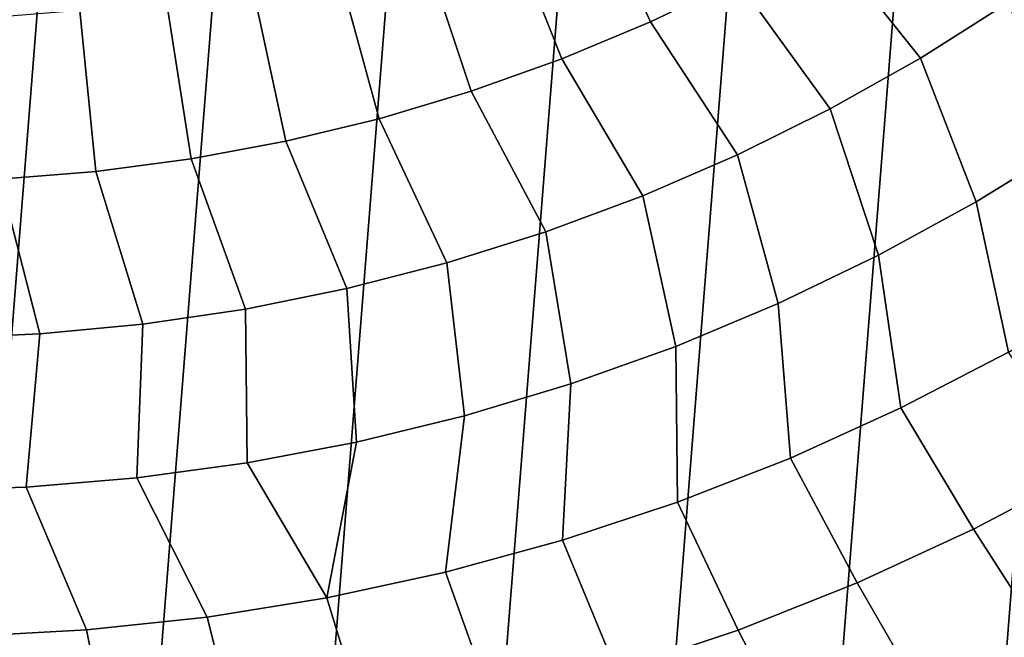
# Model space of a CAD drawing. Header units: metres. Extents: x -167 to 28, y -27 to 27.
# Tile 253 of 303: x 0.93 to 8.89, y -18.43 to -13.43. Entities that reach past the tile are written whole.
import ezdxf

# ---------------------------------------------------------------- set-up
doc = ezdxf.new("R2010")
doc.units = ezdxf.units.M
doc.layers.add('solid_12_065_021_XXX', color=7, linetype='CONTINUOUS')

msp = doc.modelspace()

# ---------------------------------------------------------------- linework, layer by layer
at = {"layer": 'solid_12_065_021_XXX'}
for points in [[(-4.207098, -26.262609, 0.2), (-0.022623, 26.597439, 0.2), (1.392003, 26.561003, 0.2), (-2.802653, -26.449375, 0.2)], [(2.802653, 26.449375, 0.2), (-1.392003, -26.561003, 0.2), (-2.802653, -26.449375, 0.2), (1.392003, 26.561003, 0.2)], [(4.207098, 26.262609, 0.2), (0.022623, -26.597439, 0.2), (-1.392003, -26.561003, 0.2), (2.802653, 26.449375, 0.2)], [(5.599999, 26.00124, 0.2), (1.438912, -26.558498, 0.2), (0.022623, -26.597439, 0.2), (4.207098, 26.262609, 0.2)], [(6.976521, 25.666178, 0.2), (2.851502, -26.444155, 0.2), (1.438912, -26.558498, 0.2), (5.599999, 26.00124, 0.2)], [(8.333064, 25.258354, 0.2), (4.255505, -26.254814, 0.2), (2.851502, -26.444155, 0.2), (6.976521, 25.666178, 0.2)], [(9.666076, 24.778851, 0.2), (5.647253, -25.991018, 0.2), (4.255505, -26.254814, 0.2), (8.333064, 25.258354, 0.2)], [(10.971596, 24.229086, 0.2), (7.02309, -25.653473, 0.2), (5.647253, -25.991018, 0.2), (9.666076, 24.778851, 0.2)], [(12.24579, 23.610701, 0.2), (8.378925, -25.243179, 0.2), (7.02309, -25.653473, 0.2), (10.971596, 24.229086, 0.2)], [(13.485169, 22.925415, 0.2), (9.71078, -24.761368, 0.2), (8.378925, -25.243179, 0.2), (12.24579, 23.610701, 0.2)], [(6.733634, -13.109912, 140.70462), (6.119423, -11.954565, 141.415771), (5.483604, -12.259243, 141.415771), (6.032579, -13.446918, 140.70462)], [(6.032579, -13.446918, 140.70462), (5.483604, -12.259243, 141.415771), (4.832672, -12.530133, 141.415771), (5.31472, -13.746468, 140.70462)], [(8.92247, -13.291854, 139.928345), (8.077573, -12.327385, 140.70462), (7.415932, -12.736387, 140.70462), (8.215628, -13.73999, 139.928345)], [(5.31472, -13.746468, 140.70462), (4.832672, -12.530133, 141.415771), (4.16842, -12.766489, 141.415771), (4.582056, -14.007726, 140.70462)], [(8.215628, -13.73999, 139.928345), (7.415932, -12.736387, 140.70462), (6.733634, -13.109912, 140.70462), (7.486331, -14.150574, 139.928345)], [(4.582056, -14.007726, 140.70462), (4.16842, -12.766489, 141.415771), (3.492679, -12.967658, 141.415771), (3.836629, -14.229964, 140.70462)], [(3.080515, -14.412565, 140.70462), (3.836629, -14.229964, 140.70462), (3.492679, -12.967658, 141.415771), (2.807312, -13.133086, 141.415771)], [(2.31582, -14.555019, 140.70462), (3.080515, -14.412565, 140.70462), (2.807312, -13.133086, 141.415771), (2.114208, -13.262319, 141.415771)], [(7.486331, -14.150574, 139.928345), (6.733634, -13.109912, 140.70462), (6.032579, -13.446918, 140.70462), (6.736572, -14.522482, 139.928345)], [(1.544675, -14.65693, 140.70462), (2.31582, -14.555019, 140.70462), (2.114208, -13.262319, 141.415771), (1.415276, -13.354998, 141.415771)], [(8.665976, -14.902303, 139.088928), (9.431774, -14.42981, 139.088928), (8.92247, -13.291854, 139.928345), (8.215628, -13.73999, 139.928345)], [(0.769226, -14.718013, 140.70462), (1.544675, -14.65693, 140.70462), (1.415276, -13.354998, 141.415771), (0.712444, -13.410869, 141.415771)], [(6.736572, -14.522482, 139.928345), (6.032579, -13.446918, 140.70462), (5.31472, -13.746468, 140.70462), (5.968402, -14.854698, 139.928345)], [(5.968402, -14.854698, 139.928345), (5.31472, -13.746468, 140.70462), (4.582056, -14.007726, 140.70462), (5.18392, -15.146315, 139.928345)], [(7.876566, -15.334193, 139.088928), (8.665976, -14.902303, 139.088928), (8.215628, -13.73999, 139.928345), (7.486331, -14.150574, 139.928345)], [(5.18392, -15.146315, 139.928345), (4.582056, -14.007726, 140.70462), (3.836629, -14.229964, 140.70462), (4.385269, -15.396535, 139.928345)], [(7.065696, -15.724303, 139.088928), (7.876566, -15.334193, 139.088928), (7.486331, -14.150574, 139.928345), (6.736572, -14.522482, 139.928345)], [(4.385269, -15.396535, 139.928345), (3.836629, -14.229964, 140.70462), (3.080515, -14.412565, 140.70462), (3.574633, -15.604674, 139.928345)], [(3.574633, -15.604674, 139.928345), (3.080515, -14.412565, 140.70462), (2.31582, -14.555019, 140.70462), (2.754227, -15.770165, 139.928345)], [(8.92801, -16.117302, 138.188522), (9.773144, -15.619296, 138.188522), (9.431774, -14.42981, 139.088928), (8.665976, -14.902303, 139.088928)], [(2.754227, -15.770165, 139.928345), (2.31582, -14.555019, 140.70462), (1.544675, -14.65693, 140.70462), (1.926294, -15.892553, 139.928345)], [(6.235575, -16.071571, 139.088928), (7.065696, -15.724303, 139.088928), (6.736572, -14.522482, 139.928345), (5.968402, -14.854698, 139.928345)], [(1.093095, -15.971506, 139.928345), (0.769226, -14.718013, 140.70462), (-0.008365, -14.738098, 140.70462), (0.256909, -16.006807, 139.928345)], [(1.926294, -15.892553, 139.928345), (1.544675, -14.65693, 140.70462), (0.769226, -14.718013, 140.70462), (1.093095, -15.971506, 139.928345)], [(5.388463, -16.37505, 139.088928), (6.235575, -16.071571, 139.088928), (5.968402, -14.854698, 139.928345), (5.18392, -15.146315, 139.928345)], [(8.05757, -16.56962, 138.188522), (8.92801, -16.117302, 138.188522), (8.665976, -14.902303, 139.088928), (7.876566, -15.334193, 139.088928)], [(4.52667, -16.633911, 139.088928), (5.388463, -16.37505, 139.088928), (5.18392, -15.146315, 139.928345), (4.385269, -15.396535, 139.928345)], [(7.164289, -16.974974, 138.188522), (8.05757, -16.56962, 138.188522), (7.876566, -15.334193, 139.088928), (7.065696, -15.724303, 139.088928)], [(3.652544, -16.847454, 139.088928), (4.52667, -16.633911, 139.088928), (4.385269, -15.396535, 139.928345), (3.574633, -15.604674, 139.928345)], [(2.768466, -17.015093, 139.088928), (3.652544, -16.847454, 139.088928), (3.574633, -15.604674, 139.928345), (2.754227, -15.770165, 139.928345)], [(6.250701, -17.332211, 138.188522), (7.164289, -16.974974, 138.188522), (7.065696, -15.724303, 139.088928), (6.235575, -16.071571, 139.088928)], [(1.876846, -17.136372, 139.088928), (2.768466, -17.015093, 139.088928), (2.754227, -15.770165, 139.928345), (1.926294, -15.892553, 139.928345)], [(0.980111, -17.21096, 139.088928), (1.876846, -17.136372, 139.088928), (1.926294, -15.892553, 139.928345), (1.093095, -15.971506, 139.928345)], [(0.080706, -17.238655, 139.088928), (0.980111, -17.21096, 139.088928), (1.093095, -15.971506, 139.928345), (0.256909, -16.006807, 139.928345)], [(5.319396, -17.640318, 138.188522), (6.250701, -17.332211, 138.188522), (6.235575, -16.071571, 139.088928), (5.388463, -16.37505, 139.088928)], [(8.05757, -16.56962, 138.188522), (8.6457, -17.549982, 137.229401), (9.563322, -17.067305, 137.229401), (8.92801, -16.117302, 138.188522)], [(4.373013, -17.898422, 138.188522), (5.319396, -17.640318, 138.188522), (5.388463, -16.37505, 139.088928), (4.52667, -16.633911, 139.088928)], [(3.414234, -18.105793, 138.188522), (4.373013, -17.898422, 138.188522), (4.52667, -16.633911, 139.088928), (3.652544, -16.847454, 139.088928)], [(7.164289, -16.974974, 138.188522), (7.703795, -17.983368, 137.229401), (8.6457, -17.549982, 137.229401), (8.05757, -16.56962, 138.188522)], [(3.414234, -18.105793, 138.188522), (3.652544, -16.847454, 139.088928), (2.768466, -17.015093, 139.088928)], [(3.414234, -18.105793, 138.188522), (2.768466, -17.015093, 139.088928), (1.876846, -17.136372, 139.088928), (2.445777, -18.261845, 138.188522)], [(6.250701, -17.332211, 138.188522), (6.740253, -18.366245, 137.229401), (7.703795, -17.983368, 137.229401), (7.164289, -16.974974, 138.188522)], [(8.6457, -17.549982, 137.229401), (9.237136, -18.472467, 136.214035), (10.197711, -17.960051, 136.214035), (9.563322, -17.067305, 137.229401)], [(2.445777, -18.261845, 138.188522), (1.876846, -17.136372, 139.088928), (0.980111, -17.21096, 139.088928), (1.470387, -18.366129, 138.188522)], [(1.470387, -18.366129, 138.188522), (0.980111, -17.21096, 139.088928), (0.080706, -17.238655, 139.088928), (0.49083, -18.418356, 138.188522)], [(5.319396, -17.640318, 138.188522), (5.75778, -18.697538, 137.229401), (6.740253, -18.366245, 137.229401), (6.250701, -17.332211, 138.188522)], [(7.703795, -17.983368, 137.229401), (8.250894, -18.933554, 136.214035), (9.237136, -18.472467, 136.214035), (8.6457, -17.549982, 137.229401)], [(4.373013, -17.898422, 138.188522), (4.759136, -18.976318, 137.229401), (5.75778, -18.697538, 137.229401), (5.319396, -17.640318, 138.188522)], [(3.414234, -18.105793, 138.188522), (3.747124, -19.201799, 137.229401), (4.759136, -18.976318, 137.229401), (4.373013, -17.898422, 138.188522)], [(6.740253, -18.366245, 137.229401), (7.241725, -19.342031, 136.214035), (8.250894, -18.933554, 136.214035), (7.703795, -17.983368, 137.229401)], [(2.445777, -18.261845, 138.188522), (2.724589, -19.373348, 137.229401), (3.747124, -19.201799, 137.229401), (3.414234, -18.105793, 138.188522)], [(1.470387, -18.366129, 138.188522), (1.694401, -19.490486, 137.229401), (2.724589, -19.373348, 137.229401), (2.445777, -18.261845, 138.188522)], [(0.49083, -18.418356, 138.188522), (0.659454, -19.552881, 137.229401), (1.694401, -19.490486, 137.229401), (1.470387, -18.366129, 138.188522)], [(5.75778, -18.697538, 137.229401), (6.212434, -19.69676, 136.214035), (7.241725, -19.342031, 136.214035), (6.740253, -18.366245, 137.229401)]]:
    msp.add_3dface(points, dxfattribs=at)

doc.saveas('drawing.dxf')
